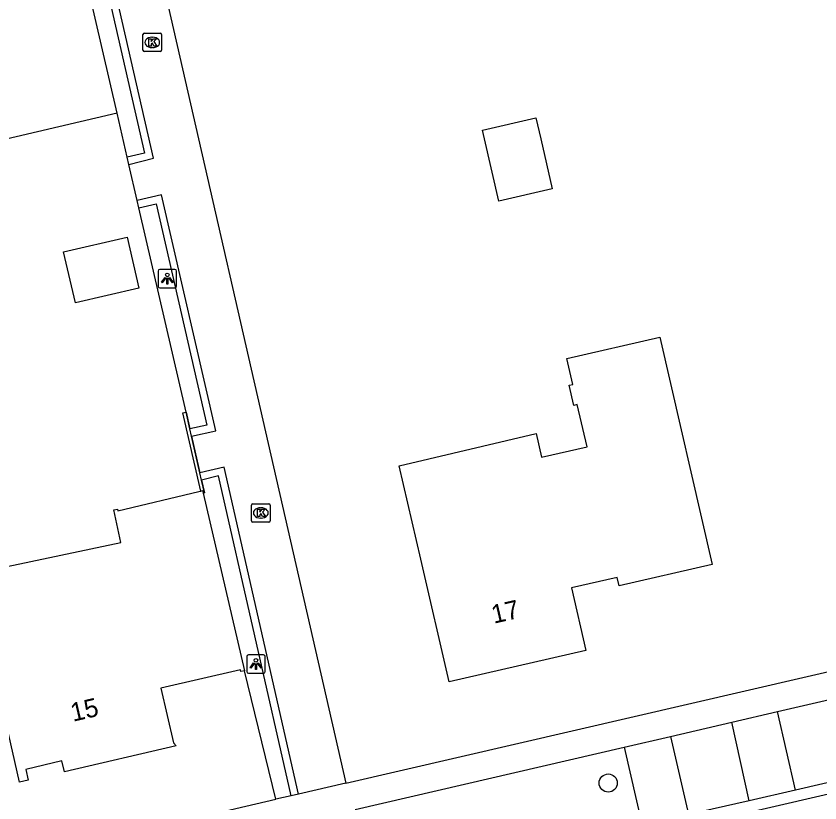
# Model space of a CAD drawing. Extents: x 156414 to 157775, y 382335 to 383765.
# Drawn here: x 157232.85 to 157276.22, y 383214.17 to 383256.63 of the extents above; entities that cross this region are included whole.
import ezdxf

# ---------------------------------------------------------------- set-up
doc = ezdxf.new("R2010")
doc.units = 0
for name, color, linetype in [('IMGEO_Boom', 7, 'Continuous'), ('IMGEO_Groenvoorziening', 7, 'Continuous'), ('IMGEO_Hek', 7, 'Continuous'), ('IMGEO_Kolk', 7, 'Continuous'), ('IMGEO_Lichtpunt', 7, 'Continuous'), ('IMGEO_Muur', 7, 'Continuous'), ('IMGEO_Pand', 7, 'Continuous'), ('IMGEO_Pand_nummerreeks', 7, 'Continuous'), ('IMGEO_Parkeervlak_open', 7, 'Continuous'), ('IMGEO_Rijbaan_lokaal_gesloten', 7, 'Continuous'), ('IMGEO_Rijbaan_lokaal_open', 7, 'Continuous'), ('IMGEO_Voetpad_open', 7, 'Continuous')]:
    doc.layers.add(name, color=color, linetype=linetype)

msp = doc.modelspace()

# ---------------------------------------------------------------- linework, layer by layer
at = {"layer": 'IMGEO_Boom'}
msp.add_circle((157264.799, 383215.245), 0.489, dxfattribs=at)
at = {"layer": 'IMGEO_Groenvoorziening'}
for points in [[(157238.846, 383249.018), (157238.301, 383251.383)], [(157242.229, 383234.352), (157242.022, 383235.253), (157239.478, 383246.28)], [(157242.94, 383230.895), (157243.017, 383230.912), (157242.86, 383231.596)], [(157246.873, 383214.369), (157245.169, 383221.293)]]:
    msp.add_lwpolyline(points, dxfattribs=at)
at = {"layer": 'IMGEO_Hek'}
for points in [[(157238.846, 383249.018), (157238.301, 383251.383)], [(157239.388, 383246.671), (157238.937, 383248.624)], [(157242.022, 383235.253), (157239.478, 383246.28)]]:
    msp.add_lwpolyline(points, dxfattribs=at)
at = {"layer": 'IMGEO_Kolk'}
for p, q in [((157239.694, 383254.784), (157239.694, 383255.636)), ((157239.769, 383255.71), (157240.621, 383255.71)), ((157240.695, 383255.636), (157240.695, 383254.784)), ((157240.182, 383255.49), (157240.207, 383255.49)), ((157240.621, 383254.71), (157239.769, 383254.71)), ((157240.205, 383254.93), (157240.18, 383254.93)), ((157245.554, 383229.393), (157245.554, 383230.245)), ((157245.629, 383230.319), (157246.481, 383230.319)), ((157246.042, 383230.099), (157246.067, 383230.099)), ((157246.555, 383230.245), (157246.555, 383229.393)), ((157246.065, 383229.539), (157246.04, 383229.539)), ((157246.481, 383229.319), (157245.629, 383229.319))]:
    msp.add_line(p, q, dxfattribs=at)
for points in [[(157239.694, 383254.784), (157239.694, 383255.636)], [(157239.769, 383255.71), (157240.621, 383255.71)], [(157240.695, 383255.636), (157240.695, 383254.784)], [(157240.015, 383255.41), (157240.138, 383255.41), (157240.138, 383255.259), (157240.268, 383255.41), (157240.432, 383255.41), (157240.286, 383255.259), (157240.439, 383255.01), (157240.287, 383255.01), (157240.202, 383255.174), (157240.138, 383255.107), (157240.138, 383255.01), (157240.015, 383255.01), (157240.015, 383255.41)], [(157240.621, 383254.71), (157239.769, 383254.71)], [(157245.554, 383229.393), (157245.554, 383230.245)], [(157245.629, 383230.319), (157246.481, 383230.319)], [(157245.875, 383230.019), (157245.998, 383230.019), (157245.998, 383229.868), (157246.128, 383230.019), (157246.292, 383230.019), (157246.146, 383229.868), (157246.299, 383229.619), (157246.147, 383229.619), (157246.062, 383229.783), (157245.998, 383229.716), (157245.998, 383229.619), (157245.875, 383229.619), (157245.875, 383230.019)], [(157246.555, 383230.245), (157246.555, 383229.393)], [(157246.481, 383229.319), (157245.629, 383229.319)]]:
    msp.add_lwpolyline(points, dxfattribs=at)
for centre, start, end in [((157239.771, 383255.634), 91.552, 178.448), ((157239.771, 383255.634), 91.552, 178.448), ((157240.619, 383255.634), 1.552, 88.448), ((157240.619, 383255.634), 1.552, 88.448), ((157239.771, 383254.786), 181.552, 268.448), ((157239.771, 383254.786), 181.552, 268.448), ((157240.619, 383254.786), 271.552, 358.448), ((157240.619, 383254.786), 271.552, 358.448), ((157245.631, 383230.243), 91.552, 178.448), ((157245.631, 383230.243), 91.552, 178.448), ((157246.479, 383230.243), 1.552, 88.448), ((157246.479, 383230.243), 1.552, 88.448), ((157245.631, 383229.395), 181.552, 268.448), ((157245.631, 383229.395), 181.552, 268.448), ((157246.479, 383229.395), 271.552, 358.448), ((157246.479, 383229.395), 271.552, 358.448)]:
    msp.add_arc(centre, 0.0765, start, end, dxfattribs=at)
for centre, major_axis, ratio, start_param, end_param in [((157240.181, 383255.21), (-0.387, 0.002), 0.722429, 4.712389, 7.853982), ((157240.206, 383255.21), (-0.39, 0.002), 0.717154, 1.570796, 4.712389), ((157246.041, 383229.819), (-0.387, 0.002), 0.722429, 4.712389, 7.853982), ((157246.066, 383229.819), (-0.39, 0.002), 0.717154, 1.570796, 4.712389)]:
    msp.add_ellipse(centre, major_axis=major_axis, ratio=ratio, start_param=start_param, end_param=end_param, dxfattribs=at)
at = {"layer": 'IMGEO_Lichtpunt'}
for p, q in [((157240.511, 383242.866), (157240.511, 383242.059)), ((157240.511, 383242.866), (157240.511, 383242.059)), ((157241.413, 383242.961), (157240.605, 383242.961)), ((157241.413, 383242.961), (157240.605, 383242.961)), ((157241.507, 383242.059), (157241.507, 383242.866)), ((157241.507, 383242.059), (157241.507, 383242.866)), ((157240.605, 383241.965), (157241.413, 383241.965)), ((157240.605, 383241.965), (157241.413, 383241.965)), ((157246.196, 383222.164), (157245.388, 383222.164)), ((157246.196, 383222.164), (157245.388, 383222.164)), ((157245.294, 383222.069), (157245.294, 383221.262)), ((157245.294, 383222.069), (157245.294, 383221.262)), ((157246.29, 383221.262), (157246.29, 383222.069)), ((157246.29, 383221.262), (157246.29, 383222.069)), ((157245.388, 383221.168), (157246.196, 383221.168)), ((157245.388, 383221.168), (157246.196, 383221.168))]:
    msp.add_line(p, q, dxfattribs=at)
for points in [[(157240.885, 383242.53), (157240.924, 383242.502), (157240.736, 383242.24), (157240.698, 383242.267), (157240.885, 383242.53)], [(157240.987, 383242.482), (157241.034, 383242.482), (157241.034, 383242.16), (157240.987, 383242.16), (157240.987, 383242.482)], [(157241.097, 383242.502), (157241.135, 383242.529), (157241.322, 383242.267), (157241.283, 383242.239), (157241.097, 383242.502)], [(157245.668, 383221.733), (157245.707, 383221.705), (157245.519, 383221.443), (157245.481, 383221.47), (157245.668, 383221.733)], [(157245.88, 383221.705), (157245.918, 383221.732), (157246.105, 383221.47), (157246.066, 383221.442), (157245.88, 383221.705)], [(157245.77, 383221.685), (157245.817, 383221.685), (157245.817, 383221.363), (157245.77, 383221.363), (157245.77, 383221.685)]]:
    msp.add_lwpolyline(points, dxfattribs=at)
for centre in [(157241.01, 383242.664), (157245.793, 383221.867)]:
    msp.add_circle(centre, 0.0994, dxfattribs=at)
for centre, start, end in [((157240.605, 383242.866), 90, 180), ((157240.605, 383242.866), 90, 180), ((157241.413, 383242.866), 0, 90), ((157241.413, 383242.866), 0, 90), ((157240.605, 383242.059), 180, 270), ((157240.605, 383242.059), 180, 270), ((157241.413, 383242.059), 270, 0), ((157241.413, 383242.059), 270, 360), ((157245.388, 383222.069), 90, 180), ((157245.388, 383222.069), 90, 180), ((157246.196, 383222.069), 0, 90), ((157246.196, 383222.069), 0, 90), ((157245.388, 383221.262), 180, 270), ((157245.388, 383221.262), 180, 270), ((157246.196, 383221.262), 270, 0), ((157246.196, 383221.262), 270, 360)]:
    msp.add_arc(centre, 0.0946, start, end, dxfattribs=at)
at = {"layer": 'IMGEO_Muur'}
for points in [[(157234.987, 383270.199), (157239.774, 383249.237), (157238.846, 383249.018)], [(157238.937, 383248.624), (157240.259, 383248.954), (157235.391, 383270.291)], [(157238.937, 383248.624), (157238.846, 383249.018)], [(157242.319, 383233.958), (157243.626, 383234.254), (157240.704, 383246.984), (157239.388, 383246.671)], [(157239.478, 383246.28), (157239.388, 383246.671)], [(157239.478, 383246.28), (157240.414, 383246.498), (157243.144, 383234.555), (157242.229, 383234.352)], [(157242.812, 383231.002), (157241.847, 383235.213), (157242.022, 383235.253)], [(157242.022, 383235.253), (157242.229, 383234.352)], [(157242.319, 383233.958), (157242.229, 383234.352)], [(157242.319, 383233.958), (157242.77, 383231.989)], [(157248.09, 383214.651), (157244.071, 383232.295), (157242.77, 383231.989)], [(157242.86, 383231.596), (157242.77, 383231.989)], [(157247.684, 383214.557), (157243.769, 383231.813), (157242.86, 383231.596)], [(157242.86, 383231.596), (157243.017, 383230.912), (157242.94, 383230.895)], [(157248.09, 383214.651), (157247.684, 383214.557)]]:
    msp.add_lwpolyline(points, dxfattribs=at)
at = {"layer": 'IMGEO_Pand'}
for points in [[(157238.301, 383251.383), (157230.838, 383249.638), (157230.118, 383252.746), (157224.01, 383251.332), (157221.328, 383262.915), (157227.946, 383264.447), (157227.978, 383264.311), (157229.457, 383264.647), (157230.103, 383261.861), (157235.584, 383263.135)], [(157238.301, 383251.383), (157235.584, 383263.135)], [(157261.783, 383247.305), (157258.904, 383246.64), (157258.128, 383250), (157258.017, 383250.479), (157260.896, 383251.144), (157261.16, 383250), (157261.783, 383247.305)], [(157236.048, 383241.153), (157235.411, 383243.91), (157238.841, 383244.702), (157239.478, 383241.945), (157236.048, 383241.153)], [(157270.415, 383227.03), (157265.395, 383225.878), (157265.291, 383226.336), (157262.824, 383225.772), (157263.597, 383222.39), (157256.21, 383220.702), (157254.684, 383227.321), (157253.527, 383232.363), (157260.907, 383234.097), (157261.202, 383232.821), (157263.657, 383233.387), (157263.133, 383235.668), (157262.938, 383235.624), (157262.692, 383236.707), (157262.888, 383236.752), (157262.569, 383238.146), (157267.589, 383239.299), (157270.415, 383227.03)], [(157245.169, 383221.293), (157244.979, 383221.258), (157244.961, 383221.357), (157240.66, 383220.356), (157241.344, 383217.42), (157241.488, 383217.259), (157235.461, 383215.856), (157235.325, 383216.441), (157233.381, 383215.981), (157233.51, 383215.395), (157233.029, 383215.29), (157230.521, 383226.349), (157230.422, 383226.327), (157230.382, 383226.512), (157238.502, 383228.227), (157238.129, 383229.988), (157238.314, 383230.027), (157238.334, 383229.929), (157242.719, 383230.98), (157242.812, 383231.002), (157242.91, 383231.025), (157242.94, 383230.895)], [(157242.94, 383230.895), (157245.169, 383221.293)]]:
    msp.add_lwpolyline(points, dxfattribs=at)
at = {"layer": 'IMGEO_Parkeervlak_open'}
for points in [[(157274.9, 383214.864), (157273.93, 383219.109)], [(157265.658, 383217.178), (157266.634, 383212.954)]]:
    msp.add_lwpolyline(points, dxfattribs=at)
at = {"layer": 'IMGEO_Rijbaan_lokaal_gesloten'}
msp.add_lwpolyline([(157114.731, 383177.25), (157116.202, 383177.575), (157182.61, 383192.895), (157202.445, 383197.485), (157252.207, 383208.993), (157323.308, 383225.447), (157325.619, 383226.002)], dxfattribs=at)
at = {"layer": 'IMGEO_Rijbaan_lokaal_open'}
for points in [[(157292.135, 383218.861), (157274.9, 383214.864)], [(157274.9, 383214.864), (157272.411, 383214.285)], [(157272.411, 383214.285), (157269.141, 383213.541)]]:
    msp.add_lwpolyline(points, dxfattribs=at)
at = {"layer": 'IMGEO_Voetpad_open'}
for points in [[(157237.923, 383270.87), (157250.648, 383215.242)], [(157239.388, 383246.671), (157238.937, 383248.624)], [(157242.77, 383231.989), (157242.319, 383233.958)], [(157250.648, 383215.242), (157321.512, 383231.628), (157322.625, 383231.885)], [(157273.93, 383219.109), (157291.159, 383223.076)], [(157271.467, 383218.523), (157273.93, 383219.109)], [(157268.158, 383217.765), (157271.467, 383218.523)], [(157272.411, 383214.285), (157271.467, 383218.523)], [(157265.658, 383217.178), (157268.158, 383217.765)], [(157268.158, 383217.765), (157269.141, 383213.541)], [(157251.139, 383213.824), (157265.658, 383217.178)], [(157250.648, 383215.242), (157248.09, 383214.651)], [(157182.803, 383199.569), (157242.789, 383213.425), (157246.873, 383214.369)], [(157247.684, 383214.557), (157246.873, 383214.369)]]:
    msp.add_lwpolyline(points, dxfattribs=at)

# ---------------------------------------------------------------- texts
at = {"layer": 'IMGEO_Pand_nummerreeks'}
for s, rotation, p in [('17', 12.8716, (157258.625, 383223.839)), ('15', 13.1034, (157235.921, 383218.55))]:
    msp.add_text(s, height=1, rotation=rotation, dxfattribs=at).set_placement(p)

doc.saveas('drawing.dxf')
